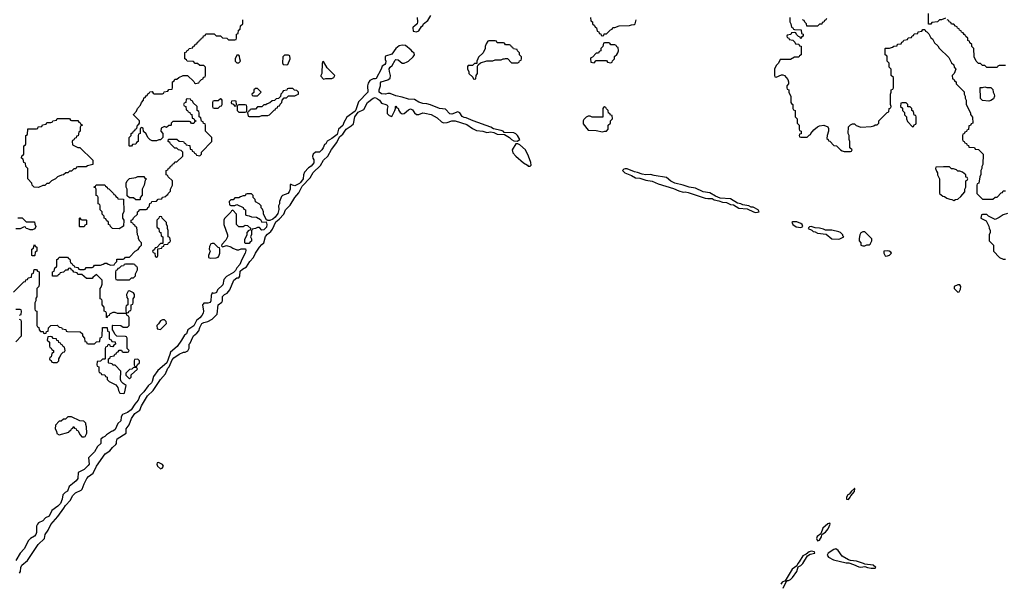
# Model space of a CAD drawing. Header units: inches. Extents: x 2701323 to 2964515, y 494916 to 722124.
# Tile 597 of 656: x 2885307 to 2894840, y 689037 to 694490. Entities that reach past the tile are written whole.
import ezdxf

# ---------------------------------------------------------------- set-up
doc = ezdxf.new("R2010")
doc.units = ezdxf.units.IN
doc.header["$MEASUREMENT"] = 0
for name, color, linetype in [('C8688', 7, 'Continuous'), ('C8689', 7, 'Continuous'), ('C8698', 7, 'Continuous'), ('C8699', 7, 'Continuous')]:
    doc.layers.add(name, color=color, linetype=linetype)

msp = doc.modelspace()

# ---------------------------------------------------------------- linework, layer by layer
at = {"layer": 'C8688', "color": 2, "elevation": 2}
for points in [[(2885817.3, 690000), (2885785.4, 689974.6), (2885770.7, 689929.3), (2885746, 689914), (2885726, 689894), (2885718.8, 689850), (2885701, 689810), (2885677.1, 689782.9), (2885619.1, 689740.9), (2885592.3, 689687.7), (2885558, 689670), (2885530, 689642), (2885490, 689622), (2885478, 689610), (2885471.2, 689588.9), (2885470.5, 689530), (2885464, 689510), (2885450, 689493.2), (2885410.4, 689469.6), (2885390.7, 689450), (2885350.4, 689369.7), (2885310.5, 689329.5), (2885270, 689259)], [(2885305.1, 689134.9), (2885314, 689150), (2885319.6, 689190), (2885328.3, 689211.7), (2885383.3, 689256.7), (2885486.7, 689413.3), (2885546, 689470), (2885552.7, 689510), (2885582.7, 689550), (2885610, 689606), (2885677.2, 689682.8), (2885735.9, 689764.1), (2885749.4, 689790.6), (2885798.4, 689841.6), (2885818, 689882), (2885847.5, 689912.5), (2885901.6, 689938.4), (2885911.4, 689948.5), (2885930, 689998), (2885931, 690000)]]:
    msp.add_lwpolyline(points, dxfattribs=at)
at = {"layer": 'C8689', "color": 2, "elevation": 2}
for points in [[(2885247.3, 691852.7), (2885347.3, 691952.7), (2885362, 691958), (2885367.3, 691972.7), (2885382, 691978), (2885390, 691994), (2885422, 691998), (2885426, 692030), (2885442, 692038), (2885447.3, 692072.7), (2885470, 692074), (2885478, 692058), (2885494, 692050), (2885494, 691930), (2885491.6, 691908.4), (2885474, 691890), (2885472, 691810), (2885463.6, 691796.4), (2885462, 691770), (2885454, 691750), (2885454, 691690), (2885458, 691678), (2885474, 691670), (2885474, 691530), (2885478, 691518), (2885492.7, 691512.7), (2885494, 691490), (2885510, 691474), (2885532.7, 691472.7), (2885538, 691458), (2885550, 691454), (2885562, 691458), (2885567.3, 691472.7), (2885582, 691478), (2885586, 691510), (2885607.3, 691532.7), (2885670, 691534), (2885690, 691514), (2885712.7, 691512.7), (2885718, 691498), (2885752.7, 691492.7), (2885758, 691478), (2885770, 691474), (2885891.6, 691471.6), (2885914, 691450), (2885914, 691430), (2885934, 691410), (2885938, 691378), (2885952.7, 691372.7), (2885958, 691358), (2885970, 691354), (2886030, 691354), (2886050, 691374), (2886082, 691378), (2886087.3, 691412.7), (2886102, 691418), (2886106, 691430), (2886107.3, 691512.7), (2886152.7, 691512.7), (2886158, 691478), (2886174, 691470), (2886174, 691410), (2886178, 691398), (2886192.7, 691392.7), (2886198, 691378), (2886232.7, 691372.7), (2886234, 691350), (2886218, 691342), (2886210, 691326), (2886187.3, 691327.3), (2886182, 691342), (2886170, 691346), (2886158, 691342), (2886152.7, 691327.3), (2886138, 691322), (2886134, 691310), (2886134, 691210), (2886130, 691206), (2886110, 691206), (2886090, 691186), (2886058, 691182), (2886054, 691150), (2886058, 691138), (2886074, 691130), (2886074, 691090), (2886078, 691078), (2886092.7, 691072.7), (2886098, 691058), (2886132.7, 691052.7), (2886138, 691038), (2886152.7, 691032.7), (2886154, 691010), (2886174, 690990), (2886238, 690958), (2886258, 690930), (2886263.6, 690903.6), (2886278, 690878), (2886310, 690874), (2886322, 690878), (2886338, 690950), (2886309.1, 690969.1), (2886288.7, 690990), (2886282, 691010), (2886286, 691090), (2886230, 691146), (2886210, 691146), (2886202, 691162), (2886170, 691166), (2886166, 691170), (2886166, 691210), (2886182, 691218), (2886187.3, 691232.7), (2886222, 691238), (2886227.3, 691252.7), (2886242, 691258), (2886247.3, 691272.7), (2886262, 691278), (2886270, 691294), (2886292.7, 691292.7), (2886298, 691278), (2886310, 691274), (2886350, 691274), (2886362, 691278), (2886366, 691290), (2886346, 691310), (2886346, 691410), (2886342, 691422), (2886330, 691426), (2886247.3, 691427.3), (2886227.3, 691447.3), (2886216.4, 691476.4), (2886206, 691490), (2886206, 691530), (2886210, 691534), (2886287.3, 691532.7), (2886310, 691514), (2886350, 691514), (2886366, 691530), (2886366, 691610), (2886362, 691622), (2886347.3, 691627.3), (2886342, 691642), (2886330, 691646), (2886252.7, 691647.3), (2886230, 691658), (2886210, 691658), (2886178, 691642), (2886172.7, 691627.3), (2886158, 691622), (2886152.7, 691607.3), (2886147.3, 691607.3), (2886146, 691650), (2886142, 691662), (2886126, 691670), (2886126, 691710), (2886106, 691730), (2886106, 691770), (2886102, 691782), (2886086, 691790), (2886086, 691890), (2886096.4, 691903.6), (2886106, 691930), (2886106, 691970), (2886050, 692026), (2886032.7, 692007.3), (2886018, 692002), (2886010, 691986), (2885952.7, 691987.3), (2885910, 692026), (2885870, 692026), (2885862, 692042), (2885830, 692046), (2885822, 692062), (2885807.3, 692067.3), (2885802, 692082), (2885790, 692086), (2885778, 692082), (2885770, 692066), (2885750, 692066), (2885731.6, 692048.4), (2885698, 692042), (2885692.7, 692027.3), (2885678, 692022), (2885671.6, 692008.4), (2885626, 692010), (2885626, 692050), (2885642, 692058), (2885646, 692090), (2885662, 692098), (2885666, 692110), (2885666, 692170), (2885682, 692178), (2885690, 692194), (2885770, 692194), (2885778, 692178), (2885792.7, 692172.7), (2885798, 692138), (2885812.7, 692132.7), (2885818, 692118), (2885832.7, 692112.7), (2885838, 692098), (2885870, 692094), (2885878, 692078), (2885890, 692074), (2885930, 692074), (2885942, 692078), (2885950, 692094), (2886010, 692094), (2886022, 692098), (2886030, 692114), (2886090, 692114), (2886116.4, 692123.6), (2886130, 692134), (2886150, 692134), (2886163.6, 692123.6), (2886190, 692114), (2886222, 692118), (2886227.3, 692132.7), (2886246, 692150), (2886247.3, 692172.7), (2886310, 692174), (2886322, 692178), (2886330, 692194), (2886370, 692194), (2886426, 692250), (2886454.6, 692265.4), (2886470, 692294), (2886486, 692310), (2886486, 692330), (2886470, 692346), (2886458, 692370), (2886458, 692390), (2886448, 692410), (2886442, 692482), (2886427.3, 692487.3), (2886422, 692502), (2886407.3, 692507.3), (2886402, 692522), (2886387.3, 692527.3), (2886386, 692550), (2886402, 692558), (2886407.3, 692572.7), (2886446, 692610), (2886447.3, 692632.7), (2886462, 692638), (2886467.3, 692652.7), (2886530, 692654), (2886542, 692658), (2886547.3, 692672.7), (2886562, 692678), (2886567.3, 692712.7), (2886582, 692718), (2886587.3, 692732.7), (2886630, 692734), (2886647.3, 692752.7), (2886682, 692758), (2886690, 692774), (2886722, 692778), (2886726, 692790), (2886742, 692798), (2886746, 692810), (2886766, 692830), (2886766, 692850), (2886786, 692890), (2886786, 692930), (2886746, 692970), (2886742, 692982), (2886726, 692990), (2886726, 693030), (2886742, 693038), (2886747.3, 693052.7), (2886762, 693058), (2886767.3, 693072.7), (2886782, 693078), (2886787.3, 693092.7), (2886802, 693098), (2886810, 693114), (2886830, 693114), (2886886, 693170), (2886886, 693210), (2886870, 693226), (2886846, 693230), (2886827.3, 693247.3), (2886810, 693248), (2886766, 693290), (2886762, 693302), (2886746, 693310), (2886747.3, 693332.7), (2886830, 693334), (2886850, 693314), (2886892.7, 693312.7), (2886898, 693298), (2886912.7, 693292.7), (2886918, 693278), (2886952.7, 693272.7), (2886958, 693238), (2886972.7, 693232.7), (2886978, 693218), (2886992.7, 693212.7), (2886998, 693198), (2887012.7, 693192.7), (2887018, 693178), (2887050, 693174), (2887066, 693190), (2887066, 693210), (2887166, 693310), (2887166, 693350), (2887106, 693410), (2887106, 693470), (2887102, 693482), (2887087.3, 693487.3), (2887082, 693502), (2887067.3, 693507.3), (2887062, 693542), (2887046, 693550), (2887046, 693590), (2887042, 693602), (2887026, 693610), (2887026, 693650), (2886987.3, 693687.3), (2886982, 693702), (2886967.3, 693707.3), (2886962, 693722), (2886930, 693726), (2886918, 693722), (2886914, 693690), (2886898, 693682), (2886894, 693670), (2886898, 693658), (2886914, 693650), (2886918, 693618), (2886932.7, 693612.7), (2886938, 693598), (2886952.7, 693592.7), (2886958, 693578), (2886972.7, 693572.7), (2886978, 693538), (2886992.7, 693532.7), (2886998, 693518), (2887012.7, 693512.7), (2887012.7, 693507.3), (2886998, 693502), (2886992.7, 693487.3), (2886970, 693486), (2886962, 693502), (2886950, 693506), (2886790, 693506), (2886774, 693490), (2886774, 693470), (2886770, 693466), (2886750, 693466), (2886730, 693446), (2886710, 693458), (2886678, 693442), (2886674, 693410), (2886694, 693390), (2886694, 693350), (2886671.6, 693328.4), (2886652.7, 693327.3), (2886630, 693318), (2886590, 693318), (2886568.8, 693328.9), (2886548.7, 693348.7), (2886530, 693386), (2886507.3, 693407.3), (2886502, 693442), (2886490, 693446), (2886478, 693442), (2886474, 693430), (2886474, 693390), (2886458, 693382), (2886454, 693370), (2886454, 693310), (2886438, 693302), (2886430, 693286), (2886398, 693282), (2886390, 693266), (2886370, 693266), (2886366, 693270), (2886366, 693350), (2886386, 693370), (2886386, 693390), (2886402, 693398), (2886407.3, 693412.7), (2886422, 693418), (2886427.3, 693432.7), (2886442, 693438), (2886446, 693470), (2886462, 693478), (2886466, 693490), (2886466, 693510), (2886408.4, 693568.4), (2886408.4, 693571.6), (2886436.4, 693603.6), (2886446, 693630), (2886476.4, 693663.6), (2886486, 693690), (2886506, 693710), (2886510, 693734), (2886522, 693738), (2886530, 693754), (2886542, 693758), (2886547.3, 693772.7), (2886562, 693778), (2886567.3, 693792.7), (2886590, 693794), (2886598, 693778), (2886610, 693774), (2886690, 693774), (2886702, 693778), (2886707.3, 693792.7), (2886742, 693798), (2886750, 693814), (2886782, 693818), (2886786, 693830), (2886786, 693890), (2886802, 693898), (2886810, 693914), (2886830, 693914), (2886848.4, 693931.6), (2886888.4, 693951.6), (2886931.6, 693951.6), (2886992.7, 693892.7), (2886998, 693878), (2887010, 693874), (2887042, 693878), (2887047.3, 693892.7), (2887067.3, 693912.7), (2887082, 693918), (2887087.3, 693932.7), (2887102, 693938), (2887106, 693950), (2887106, 694030), (2887090, 694046), (2887050, 694046), (2887030, 694066), (2887007.3, 694067.3), (2886990, 694086), (2886927.3, 694087.3), (2886922, 694102), (2886906, 694110), (2886907.3, 694172.7), (2886922, 694178), (2886927.3, 694192.7), (2886942, 694198), (2886947.3, 694212.7), (2886982, 694218), (2886987.3, 694232.7), (2887002, 694238), (2887007.3, 694252.7), (2887022, 694258), (2887027.3, 694272.7), (2887042, 694278), (2887047.3, 694292.7), (2887062, 694298), (2887067.3, 694312.7), (2887082, 694318), (2887087.3, 694332.7), (2887102, 694338), (2887110, 694354), (2887190, 694354), (2887210, 694334), (2887250, 694334), (2887270, 694314), (2887311.6, 694311.6), (2887330, 694294), (2887390, 694294), (2887402, 694298), (2887406, 694310), (2887406, 694350), (2887422, 694358), (2887426, 694390), (2887442, 694398), (2887446, 694430), (2887466, 694450), (2887466, 694490)], [(2889154, 694510), (2889158, 694470), (2889154, 694450), (2889130, 694426), (2889118, 694422), (2889114, 694410), (2889118, 694378), (2889150, 694372), (2889170, 694382), (2889196.4, 694423.6), (2889210, 694434), (2889218, 694450), (2889257, 694483), (2889289.2, 694530.8)], [(2890000, 693398), (2889998, 693398), (2889988, 693410), (2889970, 693417.2), (2889895.1, 693435.1), (2889868, 693450), (2889698, 693510), (2889630, 693541.2), (2889610, 693542.7), (2889590, 693554), (2889569.4, 693589.4), (2889550, 693599.3), (2889490, 693575.1), (2889470, 693580.7), (2889430, 693623.7), (2889370, 693632.3), (2889285.4, 693665.4), (2889250, 693675.1), (2889210, 693679.3), (2889170, 693692.7), (2889130, 693719), (2889070, 693720.9), (2889010, 693741.2), (2888950, 693753.2), (2888894.6, 693774.6), (2888870, 693775.3), (2888849.3, 693769.3), (2888810, 693774), (2888788, 693790), (2888788, 693810), (2888801.2, 693850), (2888800.2, 693879.8), (2888806, 693890), (2888872.9, 693907.1), (2888895.1, 693924.9), (2888898, 693950), (2888887, 693990), (2888885.6, 694014.4), (2888894, 694030), (2888913.3, 694046.7), (2888942.7, 694097.3), (2888950, 694104.7), (2888970, 694102.8), (2889010, 694071), (2889030, 694071), (2889058.6, 694081.4), (2889072.7, 694087.3), (2889118, 694130), (2889128, 694150), (2889127.3, 694167.3), (2889110, 694178), (2889096, 694196), (2889041.2, 694241.2), (2889010, 694245.2), (2888982, 694238), (2888947.9, 694212.1), (2888910, 694155.3), (2888850, 694138), (2888844.7, 694130), (2888845.4, 694105.4), (2888852, 694090), (2888850, 694066), (2888843.6, 694056.4), (2888818, 694042), (2888806, 694010), (2888758.5, 693921.5), (2888750, 693917.2), (2888730, 693918), (2888710, 693909.5), (2888698.4, 693901.6), (2888682.4, 693877.6), (2888674, 693850), (2888678, 693790), (2888586, 693694), (2888562.5, 693617.5), (2888553.7, 693606.3), (2888474.4, 693545.6), (2888444.7, 693495.3), (2888434.2, 693465.8), (2888394, 693430), (2888379.3, 693380.7), (2888330, 693341.2), (2888284.7, 693315.3), (2888270, 693288.7), (2888258, 693282), (2888244.7, 693250), (2888230.8, 693230), (2888210, 693209), (2888170, 693208), (2888150, 693188), (2888141, 693170), (2888146, 693150), (2888155.5, 693135.5), (2888153.5, 693106.5), (2888130, 693072.7), (2888104, 693056), (2888064.5, 693015.5), (2888054, 692990), (2888050.6, 692949.4), (2888025.2, 692914.8), (2888015.9, 692904.1), (2887970, 692884), (2887948, 692888), (2887936.4, 692896.4), (2887924.7, 692895.3), (2887924.7, 692850), (2887916.8, 692823.2), (2887902, 692810), (2887851, 692789), (2887842, 692778), (2887822, 692730), (2887822, 692710), (2887812, 692690), (2887815.3, 692655.3), (2887806.2, 692613.8), (2887781.6, 692578.4), (2887759.3, 692560.7), (2887728.4, 692548.4), (2887706, 692546), (2887706, 692550), (2887695.3, 692555.3), (2887666, 692610), (2887666, 692630), (2887656.4, 692656.4), (2887646, 692670), (2887646, 692690), (2887626, 692710), (2887588.8, 692728.9), (2887586, 692750), (2887566, 692770), (2887566, 692790), (2887550, 692806), (2887510, 692806), (2887498, 692802), (2887490, 692786), (2887470, 692786), (2887443.6, 692776.4), (2887430, 692766), (2887390, 692766), (2887372.7, 692747.3), (2887350, 692746), (2887334, 692730), (2887338, 692698), (2887350, 692694), (2887390, 692694), (2887410, 692702), (2887470, 692674), (2887478, 692658), (2887494, 692650), (2887494, 692610), (2887498, 692598), (2887530, 692594), (2887550, 692582), (2887599.6, 692579.6), (2887636.9, 692556.9), (2887652.7, 692532.7), (2887694, 692534), (2887701, 692510), (2887695.9, 692484.1), (2887670, 692457.2), (2887650, 692455.3), (2887630, 692478), (2887610, 692478), (2887591.6, 692468.4), (2887558, 692462), (2887552.7, 692447.3), (2887551.3, 692411.3), (2887542, 692390), (2887551, 692370), (2887550, 692346), (2887538, 692342), (2887530, 692326), (2887490, 692326), (2887486, 692330), (2887487.3, 692367.3), (2887508, 692410), (2887508.4, 692431.6), (2887527.3, 692452.7), (2887542, 692458), (2887546, 692470), (2887516.4, 692496.4), (2887490, 692498), (2887470, 692486), (2887430, 692486), (2887407.3, 692507.3), (2887406, 692610), (2887370, 692646), (2887358, 692642), (2887352.7, 692627.3), (2887290, 692566), (2887282, 692550), (2887282, 692510), (2887318, 692410), (2887318, 692390), (2887303.6, 692356.4), (2887263.6, 692316.4), (2887262, 692302), (2887270, 692294), (2887310, 692304.7), (2887350, 692291.3), (2887370, 692278), (2887410, 692262), (2887430, 692262), (2887450, 692274), (2887492.7, 692272.7), (2887496.9, 692256.9), (2887490.9, 692230.9), (2887456.3, 692170), (2887437.1, 692122.9), (2887410, 692088.7), (2887397.1, 692062.9), (2887375.5, 692044.5), (2887310, 692004), (2887282.5, 691977.5), (2887274.6, 691925.4), (2887223.5, 691876.5), (2887211.3, 691850), (2887190, 691842), (2887170, 691846), (2887159.6, 691820.4), (2887157.3, 691770), (2887150, 691755.3), (2887130, 691746), (2887091.3, 691748.7), (2887082, 691738), (2887078, 691730), (2887086.8, 691670), (2887082.8, 691650), (2887070.5, 691629.5), (2887050, 691604), (2887019.1, 691580.9), (2886992.2, 691527.8), (2886936, 691490), (2886922, 691450), (2886902.8, 691437.2), (2886874.8, 691390), (2886830.4, 691329.6), (2886766, 691274), (2886762, 691250), (2886730.8, 691169.2), (2886645.5, 691094.5), (2886603.5, 691036.5), (2886590.5, 690989.5), (2886582.5, 690977.5), (2886550, 690949), (2886510.4, 690889.6), (2886470.8, 690850), (2886452.5, 690807.5), (2886420.7, 690770), (2886385.2, 690714.8), (2886350.5, 690689.5), (2886302, 690670), (2886291, 690649), (2886284.7, 690610), (2886256.8, 690583.2), (2886230, 690526), (2886210, 690509.3), (2886194.4, 690505.6), (2886146.4, 690473.6), (2886130, 690458), (2886111.3, 690448.7), (2886094, 690430), (2886092, 690390), (2886060.7, 690359.3), (2886030, 690308), (2885974, 690250), (2885978.8, 690190), (2885970, 690175.3), (2885930, 690138), (2885874, 690110), (2885871, 690050), (2885854.8, 690030), (2885817.3, 690000)], [(2890000, 694262.7), (2889990, 694266), (2889930, 694266), (2889922, 694282), (2889910, 694286), (2889850, 694286), (2889838, 694282), (2889823.6, 694256.4), (2889814, 694230), (2889814, 694210), (2889794, 694170), (2889750, 694126), (2889742, 694110), (2889734, 694090), (2889734, 694066), (2889710, 694066), (2889690, 694046), (2889650, 694046), (2889643.6, 694036.4), (2889642, 694010), (2889654, 693990), (2889654, 693970), (2889692.7, 693932.7), (2889698, 693918), (2889710, 693914), (2889722, 693918), (2889726, 693950), (2889738, 693970), (2889740.4, 694039.6), (2889746, 694054), (2889767.3, 694072.7), (2889830, 694092), (2889887.3, 694092.7), (2889910, 694102), (2889970, 694102), (2889988.4, 694111.6), (2890000, 694112.9)], [(2885931, 690000), (2885957.2, 690050), (2885974, 690070), (2886018.3, 690101.7), (2886049.6, 690170.4), (2886134, 690290), (2886180.9, 690319.1), (2886204, 690350), (2886238.6, 690381.4), (2886244, 690390), (2886242.7, 690410), (2886250, 690434.8), (2886338, 690490), (2886339, 690530), (2886366, 690570), (2886389.6, 690630.4), (2886421.2, 690678.8), (2886469.3, 690710.7), (2886486.8, 690753.2), (2886546, 690850), (2886598.9, 690901.1), (2886669.6, 691010.4), (2886717.5, 691062.5), (2886742.9, 691117.1), (2886753.2, 691130), (2886782, 691198), (2886800.9, 691219.1), (2886850, 691254.8), (2886892, 691272), (2886908, 691272), (2886934.6, 691285.4), (2886947.3, 691312.7), (2886948, 691350), (2886959, 691361), (2886982, 691418), (2886988.7, 691430), (2887023.2, 691456.8), (2887041.2, 691478.8), (2887050, 691512), (2887069.4, 691550.6), (2887090, 691561), (2887128.8, 691571.1), (2887170, 691592), (2887218, 691642), (2887229, 691730), (2887264, 691756), (2887269.1, 691770.9), (2887269.3, 691810.7), (2887288.7, 691830), (2887316.5, 691843.5), (2887343.1, 691876.9), (2887379, 691970), (2887410, 691991.3), (2887430, 691994), (2887438, 692010), (2887442.7, 692057.3), (2887463.2, 692076.8), (2887502, 692098), (2887534, 692150), (2887569.4, 692190), (2887589.7, 692230.3), (2887629.6, 692290.4), (2887650, 692316), (2887669.3, 692330.7), (2887687, 692393), (2887705.1, 692414.9), (2887738.4, 692441.6), (2887755.5, 692464.5), (2887786.3, 692533.7), (2887820.2, 692559.8), (2887864, 692610), (2887879, 692650), (2887925.4, 692694.6), (2887969.6, 692770.4), (2888010, 692816), (2888041.2, 692878.8), (2888118.9, 692961.1), (2888149.6, 693010.4), (2888219.7, 693080.3), (2888249.7, 693130.3), (2888289.3, 693170), (2888326.2, 693233.8), (2888378.4, 693301.6), (2888403.2, 693356.8), (2888436.2, 693383.8), (2888469.5, 693430.5), (2888517, 693463), (2888537.5, 693482.5), (2888553.2, 693550), (2888584.1, 693595.9), (2888639.1, 693620.9), (2888673.2, 693690), (2888730, 693731.3), (2888750, 693736), (2888770, 693726), (2888791.3, 693710), (2888810, 693682), (2888851.2, 693671.1), (2888863.6, 693663.6), (2888872, 693650), (2888863.6, 693623.6), (2888863.6, 693583.6), (2888883.6, 693563.6), (2888910, 693554), (2888938, 693610), (2888946, 693630), (2888946, 693650), (2888950, 693652), (2888958, 693638), (2888970, 693634), (2888978, 693610), (2888990.9, 693590.9), (2889010, 693578), (2889030, 693581), (2889070, 693618.8), (2889090, 693626.8), (2889110, 693617.3), (2889130.4, 693590.4), (2889150, 693574), (2889170, 693573.4), (2889210, 693587.7), (2889230, 693587.3), (2889290, 693574), (2889350, 693539.1), (2889390, 693501), (2889410, 693491), (2889445.6, 693494.4), (2889490, 693513), (2889522, 693510), (2889635.5, 693475.5), (2889690, 693437.3), (2889730, 693417.3), (2889790, 693410.6), (2889830, 693399.1), (2889870, 693404), (2889898.5, 693398.5), (2889930, 693384), (2889999.6, 693379.6), (2890000, 693379.4)], [(2885290, 692574), (2885331.6, 692571.6), (2885370, 692534), (2885450, 692534), (2885452.7, 692512.7), (2885462, 692490), (2885452.7, 692467.3), (2885430, 692458), (2885410, 692458), (2885387.3, 692467.3), (2885368.4, 692468.4), (2885362, 692482), (2885350, 692486), (2885310, 692468), (2885270, 692466)], [(2885306, 691630), (2885322, 691638), (2885326, 691670), (2885322, 691682), (2885310, 691686), (2885270, 691686)], [(2885270, 691374), (2885326, 691430), (2885326, 691570), (2885322, 691582), (2885306, 691590)]]:
    msp.add_lwpolyline(points, dxfattribs=at)
for points in [[(2887430, 694146), (2887410, 694146), (2887394, 694110), (2887394, 694090), (2887410, 694074), (2887430, 694074), (2887446, 694090), (2887438, 694110), (2887436.4, 694136.4)], [(2887910, 694146), (2887870, 694146), (2887854, 694130), (2887852.7, 694072.7), (2887858, 694058), (2887890, 694054), (2887902, 694058), (2887926, 694110), (2887922, 694142)], [(2888250, 694086), (2888238, 694082), (2888234, 694070), (2888232, 693970), (2888222, 693950), (2888223.6, 693943.6), (2888250, 693914), (2888270, 693922), (2888330, 693922), (2888348, 693932), (2888358, 693950), (2888283.1, 694023.1)], [(2887950, 693826), (2887910, 693826), (2887898, 693822), (2887892.7, 693807.3), (2887858, 693802), (2887852.7, 693787.3), (2887834, 693770), (2887832.7, 693747.3), (2887812.7, 693727.3), (2887790, 693726), (2887772.7, 693707.3), (2887750, 693706), (2887730, 693686), (2887703.6, 693676.4), (2887690, 693666), (2887670, 693666), (2887651.6, 693648.4), (2887610, 693646), (2887590, 693626), (2887550, 693626), (2887538, 693622), (2887532.7, 693607.3), (2887518, 693602), (2887514, 693590), (2887518, 693558), (2887530, 693554), (2887630, 693554), (2887650, 693562), (2887710, 693562), (2887726, 693570), (2887770, 693614), (2887782, 693618), (2887787.3, 693632.7), (2887802, 693638), (2887807.3, 693652.7), (2887822, 693658), (2887827.3, 693672.7), (2887846, 693690), (2887847.3, 693712.7), (2887867.3, 693732.7), (2887890, 693734), (2887910, 693754), (2887970, 693754), (2887990, 693762), (2888006, 693770), (2888006, 693790), (2887990, 693806), (2887967.3, 693807.3)], [(2887610, 693826), (2887590, 693826), (2887574, 693810), (2887572.7, 693787.3), (2887554, 693770), (2887558, 693758), (2887570, 693754), (2887610, 693754), (2887646, 693790)], [(2887250, 693726), (2887230, 693706), (2887190, 693706), (2887178, 693702), (2887174, 693690), (2887174, 693650), (2887178, 693638), (2887190, 693634), (2887230, 693634), (2887247.3, 693652.7), (2887262, 693658), (2887266, 693670), (2887266, 693710), (2887262, 693722)], [(2887390, 693706), (2887358, 693702), (2887354, 693690), (2887358, 693678), (2887372.7, 693672.7), (2887390, 693654), (2887402, 693658), (2887406, 693670), (2887402, 693702)], [(2887490, 693666), (2887430, 693666), (2887418, 693662), (2887414, 693650), (2887414, 693610), (2887430, 693594), (2887490, 693594), (2887502, 693598), (2887506, 693610), (2887506, 693650), (2887502, 693662)], [(2885810, 693514), (2885870, 693514), (2885878, 693498), (2885892.7, 693492.7), (2885898, 693478), (2885914, 693470), (2885898, 693462), (2885894, 693450), (2885894, 693410), (2885878, 693402), (2885872.7, 693367.3), (2885858, 693362), (2885852.7, 693347.3), (2885838, 693342), (2885832.7, 693327.3), (2885818, 693322), (2885814, 693310), (2885818, 693278), (2885870, 693254), (2885890, 693254), (2886014, 693130), (2886014, 693090), (2885963.6, 693076.4), (2885950, 693066), (2885870, 693066), (2885858, 693062), (2885850, 693046), (2885830, 693046), (2885810, 693026), (2885790, 693026), (2885771.6, 693008.4), (2885752.7, 693007.3), (2885730, 692988), (2885712.7, 692987.3), (2885674, 692970), (2885654, 692950), (2885614, 692930), (2885590, 692906), (2885570, 692906), (2885550, 692886), (2885530, 692886), (2885490, 692868), (2885446, 692870), (2885428.4, 692888.4), (2885426, 692910), (2885386, 692950), (2885386, 693050), (2885366, 693070), (2885362, 693102), (2885346, 693110), (2885342, 693142), (2885326, 693150), (2885327.3, 693172.7), (2885342, 693178), (2885346, 693190), (2885346, 693270), (2885362, 693278), (2885366, 693290), (2885366, 693370), (2885382, 693378), (2885387.3, 693432.7), (2885470, 693434), (2885482, 693438), (2885487.3, 693452.7), (2885522, 693458), (2885527.3, 693472.7), (2885562, 693478), (2885570, 693494), (2885610, 693494), (2885622, 693498), (2885627.3, 693512.7), (2885662, 693518), (2885670, 693534), (2885790, 693534), (2885798, 693518)], [(2886430, 692746), (2886410, 692766), (2886370, 692766), (2886347.3, 692787.3), (2886346, 692850), (2886338, 692870), (2886338, 692910), (2886346, 692930), (2886370, 692954), (2886430, 692962), (2886450, 692972), (2886510, 692974), (2886518, 692958), (2886534, 692950), (2886522, 692938), (2886511.6, 692888.4), (2886494, 692850), (2886492.7, 692792.7), (2886474, 692770), (2886474, 692750), (2886470, 692746)], [(2886270, 692468), (2886206, 692470), (2886186, 692490), (2886182, 692502), (2886166, 692510), (2886166, 692530), (2886147.3, 692547.3), (2886142, 692562), (2886126, 692570), (2886126, 692590), (2886106, 692610), (2886106, 692630), (2886086, 692650), (2886086, 692690), (2886082, 692702), (2886066, 692710), (2886066, 692770), (2886062, 692782), (2886046, 692790), (2886046, 692850), (2886042, 692862), (2886026, 692870), (2886042, 692878), (2886047.3, 692892.7), (2886132.7, 692892.7), (2886138, 692878), (2886154, 692870), (2886158, 692858), (2886170, 692854), (2886214, 692810), (2886218, 692798), (2886230, 692794), (2886238, 692778), (2886254, 692770), (2886258, 692758), (2886312.7, 692752.7), (2886314, 692630), (2886302, 692610), (2886302, 692570), (2886314, 692550), (2886312.7, 692492.7)], [(2885910, 692554), (2885950, 692554), (2885954, 692550), (2885954, 692510), (2885938, 692502), (2885930, 692486), (2885890, 692486), (2885886, 692490), (2885886, 692570), (2885890, 692574), (2885898, 692558)], [(2886670, 692586), (2886658, 692582), (2886654, 692570), (2886634, 692550), (2886634, 692490), (2886638, 692478), (2886654, 692470), (2886658, 692438), (2886674, 692430), (2886678, 692398), (2886694, 692390), (2886694, 692326), (2886670, 692326), (2886634, 692286), (2886618, 692282), (2886612.7, 692267.3), (2886594, 692250), (2886598, 692238), (2886614, 692230), (2886618, 692198), (2886630, 692194), (2886642, 692198), (2886646, 692210), (2886646, 692274), (2886682, 692278), (2886687.3, 692292.7), (2886702, 692298), (2886706, 692314), (2886742, 692318), (2886747.3, 692332.7), (2886762, 692338), (2886766, 692350), (2886762, 692382), (2886746, 692390), (2886746, 692450), (2886738, 692470), (2886738, 692490), (2886727.3, 692512.7), (2886727.3, 692527.3), (2886686, 692570), (2886682, 692582)], [(2885430, 692206), (2885426, 692210), (2885426, 692270), (2885442, 692278), (2885446, 692310), (2885450, 692314), (2885458, 692298), (2885474, 692290), (2885474, 692250), (2885458, 692242), (2885454, 692210), (2885450, 692206)], [(2887190, 692326), (2887170, 692326), (2887158, 692322), (2887143.6, 692296.4), (2887142, 692270), (2887152, 692250), (2887134, 692210), (2887134, 692190), (2887150, 692182), (2887210, 692184.7), (2887228.4, 692191.6), (2887236.4, 692203.6), (2887246, 692230), (2887246, 692270), (2887242, 692282), (2887230, 692286)], [(2886410, 692126), (2886330, 692126), (2886318, 692122), (2886311.6, 692108.4), (2886290, 692106), (2886270, 692086), (2886258, 692082), (2886250, 692066), (2886238, 692062), (2886234, 692050), (2886234, 691990), (2886238, 691978), (2886250, 691974), (2886370, 691974), (2886388.4, 691991.6), (2886410, 691994), (2886427.3, 692012.7), (2886428.4, 692031.6), (2886446, 692070), (2886446, 692090), (2886442, 692102), (2886427.3, 692107.3), (2886422, 692122)], [(2886370, 691866), (2886358, 691862), (2886342, 691830), (2886343.6, 691803.6), (2886354, 691790), (2886354, 691730), (2886338, 691722), (2886334, 691710), (2886334, 691670), (2886338, 691658), (2886350, 691654), (2886362, 691658), (2886367.3, 691672.7), (2886382, 691678), (2886386, 691690), (2886386, 691730), (2886402, 691738), (2886406, 691750), (2886406, 691790), (2886418, 691810), (2886418, 691830), (2886410, 691846)], [(2886710, 691586), (2886690, 691586), (2886670, 691578), (2886650, 691546), (2886634, 691530), (2886638, 691498), (2886670, 691494), (2886728, 691550), (2886726, 691570)], [(2885610, 691426), (2885578, 691422), (2885574, 691390), (2885594, 691370), (2885594, 691330), (2885598, 691318), (2885612.7, 691312.7), (2885618, 691298), (2885634, 691290), (2885634, 691270), (2885618, 691262), (2885612.7, 691227.3), (2885598, 691222), (2885594, 691210), (2885598, 691198), (2885612.7, 691192.7), (2885618, 691178), (2885630, 691174), (2885670, 691174), (2885686, 691190), (2885686, 691210), (2885696.4, 691223.6), (2885707.3, 691252.7), (2885727.3, 691272.7), (2885742, 691278), (2885746, 691290), (2885742, 691322), (2885727.3, 691327.3), (2885722, 691342), (2885707.3, 691347.3), (2885702, 691362), (2885687.3, 691367.3), (2885682, 691382), (2885667.3, 691387.3), (2885662, 691402), (2885630, 691406), (2885622, 691422)], [(2886450, 691206), (2886418, 691202), (2886414, 691190), (2886414, 691150), (2886418, 691138), (2886430, 691134), (2886442, 691138), (2886447.3, 691152.7), (2886466, 691170), (2886466, 691190)], [(2886410, 691126), (2886392.7, 691107.3), (2886370, 691106), (2886334, 691070), (2886334, 691050), (2886370, 691014), (2886386, 691030), (2886387.3, 691052.7), (2886446, 691110), (2886442, 691122)], [(2885807.3, 690647.3), (2885772.7, 690647.3), (2885750, 690626), (2885730, 690626), (2885710, 690606), (2885690, 690606), (2885652.7, 690567.3), (2885652, 690530), (2885662, 690510), (2885666, 690486), (2885690, 690472), (2885782, 690498), (2885786, 690510), (2885802, 690518), (2885807.3, 690532.7), (2885822, 690538), (2885830, 690554), (2885838, 690538), (2885852.7, 690532.7), (2885858, 690518), (2885870, 690514), (2885892, 690472), (2885910, 690454), (2885930, 690454), (2885942, 690458), (2885958, 690490), (2885955.3, 690550), (2885947.3, 690572.7), (2885947.3, 690587.3), (2885927.3, 690607.3), (2885888, 690608)], [(2886650, 690206), (2886638, 690202), (2886634, 690190), (2886642, 690170), (2886670, 690144.7), (2886686, 690150), (2886696.4, 690163.6), (2886698, 690170), (2886690, 690186)]]:
    msp.add_lwpolyline(points, close=True, dxfattribs=at)
at = {"layer": 'C8698', "color": 2, "elevation": 2}
for points in [[(2893390, 689954), (2893361, 689930), (2893339.1, 689900.9), (2893326.4, 689893.6), (2893311, 689870), (2893311.6, 689851.6), (2893330, 689847.3), (2893349, 689870), (2893355.1, 689884.9), (2893390, 689924.7), (2893393.2, 689953.2)], [(2893150, 689618), (2893130, 689613.2), (2893083, 689570), (2893062.8, 689517.2), (2893028, 689490), (2893022, 689470), (2893030, 689447.7), (2893050, 689454), (2893070, 689486), (2893074.8, 689505.2), (2893083.7, 689516.3), (2893110, 689533.4), (2893134.6, 689565.4), (2893153.2, 689610)], [(2893210, 689369.4), (2893190, 689364.5), (2893134.8, 689330), (2893124.7, 689310), (2893137.3, 689290), (2893185.3, 689265.2), (2893310, 689234.8), (2893336, 689236), (2893380.5, 689220.5), (2893430, 689195.5), (2893450, 689193.4), (2893490, 689201), (2893514, 689190), (2893550, 689182.8), (2893590, 689182), (2893595.3, 689190), (2893570, 689212.7), (2893490, 689222), (2893478, 689230), (2893410, 689252.3), (2893350, 689257.2), (2893330, 689264), (2893270, 689298), (2893230, 689356)]]:
    msp.add_lwpolyline(points, close=True, dxfattribs=at)
msp.add_lwpolyline([(2892699.5, 688990), (2892728, 689050), (2892722, 689058), (2892730, 689054), (2892736.4, 689063.6), (2892750, 689064), (2892770, 689074), (2892790, 689094), (2892831.8, 689150), (2892843.1, 689196.9), (2892870, 689208), (2892890, 689227.3), (2892936, 689304), (2892961.2, 689318.8), (2893006, 689330), (2893002, 689342), (2892970, 689348), (2892950, 689342), (2892921, 689319), (2892890, 689304), (2892854.6, 689245.4), (2892840.7, 689230), (2892832.7, 689207.3), (2892787.3, 689172.7), (2892719.8, 689060.2), (2892690, 689049), (2892674.8, 689030)], dxfattribs=at)
at = {"layer": 'C8699', "color": 2, "elevation": 2}
for points in [[(2890832.7, 694512.7), (2890838, 694478), (2890854, 694470), (2890854, 694450), (2890872.7, 694432.7), (2890878, 694418), (2890892.7, 694412.7), (2890898, 694378), (2890912.7, 694372.7), (2890918, 694358), (2890932.7, 694352.7), (2890938, 694338), (2890950, 694334), (2890962, 694338), (2890967.3, 694352.7), (2890990, 694354), (2891027.3, 694392.7), (2891042, 694398), (2891050, 694414), (2891070, 694414), (2891110, 694432), (2891210, 694434), (2891230, 694442), (2891256.4, 694443.6), (2891266, 694450), (2891275.3, 694490)], [(2892762, 694510), (2892762, 694470), (2892774, 694450), (2892778, 694418), (2892792.7, 694412.7), (2892798, 694398), (2892810, 694394), (2892872.7, 694392.7), (2892878, 694358), (2892894, 694350), (2892894, 694330), (2892878, 694322), (2892870, 694306), (2892862, 694322), (2892847.3, 694327.3), (2892827.3, 694347.3), (2892822, 694362), (2892810, 694366), (2892778, 694362), (2892772.7, 694347.3), (2892738, 694342), (2892734, 694330), (2892738, 694318), (2892752.7, 694312.7), (2892758, 694298), (2892792.7, 694292.7), (2892812.7, 694272.7), (2892818, 694258), (2892850, 694254), (2892858, 694238), (2892872.7, 694232.7), (2892874, 694150), (2892858, 694142), (2892850, 694126), (2892810, 694126), (2892770, 694106), (2892670, 694106), (2892654, 694070), (2892630, 694046), (2892614, 694010), (2892614, 693950), (2892618, 693938), (2892630, 693934), (2892683.1, 693956.9), (2892696.9, 693956.9), (2892711.2, 693951.1), (2892744.7, 693910), (2892752, 693890), (2892752, 693870), (2892734, 693850), (2892734, 693830), (2892738, 693818), (2892754, 693810), (2892754, 693790), (2892772.7, 693747.3), (2892774, 693690), (2892778, 693678), (2892794, 693670), (2892794, 693630), (2892798, 693618), (2892814, 693610), (2892814, 693550), (2892834, 693530), (2892834, 693490), (2892854, 693470), (2892854, 693430), (2892858, 693418), (2892874, 693410), (2892872.7, 693387.3), (2892858, 693382), (2892854, 693370), (2892858, 693358), (2892870, 693354), (2892930, 693354), (2892950, 693374), (2892962, 693378), (2892966, 693390), (2892996.4, 693423.6), (2893030, 693452), (2893050, 693462), (2893091.2, 693471.1), (2893130, 693452), (2893136.9, 693436.9), (2893138, 693410), (2893124.7, 693370), (2893122, 693342), (2893134, 693330), (2893138, 693318), (2893150, 693314), (2893190, 693274), (2893214, 693270), (2893254, 693230), (2893270, 693222), (2893290, 693214), (2893350, 693214), (2893362, 693218), (2893366, 693230), (2893346, 693250), (2893346, 693310), (2893338, 693330), (2893338, 693370), (2893328, 693390), (2893330, 693454), (2893350, 693474), (2893370, 693482), (2893390, 693482), (2893406, 693466), (2893451.2, 693451.1), (2893550, 693458), (2893576.4, 693463.6), (2893590, 693474), (2893610, 693474), (2893626, 693490), (2893626, 693510), (2893707.3, 693592.7), (2893722, 693598), (2893726, 693630), (2893742, 693638), (2893746, 693650), (2893738, 693670), (2893738, 693770), (2893746, 693790), (2893746, 693810), (2893762, 693818), (2893766, 693830), (2893766, 693930), (2893746, 693950), (2893746, 694010), (2893726, 694030), (2893726, 694070), (2893706, 694090), (2893706, 694130), (2893702, 694142), (2893686, 694150), (2893686, 694210), (2893690, 694214), (2893730, 694214), (2893756.4, 694223.6), (2893770, 694234), (2893802, 694238), (2893807.3, 694252.7), (2893842, 694258), (2893847.3, 694272.7), (2893862, 694278), (2893867.3, 694292.7), (2893902, 694298), (2893910, 694314), (2893942, 694318), (2893947.3, 694332.7), (2893962, 694338), (2893967.3, 694352.7), (2894002, 694358), (2894007.3, 694372.7), (2894042, 694378), (2894050, 694394), (2894070, 694394), (2894078, 694378), (2894090, 694374), (2894110, 694354), (2894130, 694314), (2894143.6, 694303.6), (2894165.4, 694265.4), (2894196.9, 694236.9), (2894210, 694214), (2894303.6, 694123.6), (2894330, 694074), (2894350, 694054), (2894354, 694030), (2894371.6, 694011.6), (2894354, 693970), (2894334, 693950), (2894338, 693918), (2894350, 693914), (2894358, 693898), (2894374, 693890), (2894374, 693870), (2894451.6, 693791.6), (2894452, 693770), (2894462, 693750), (2894462, 693730), (2894472, 693710), (2894472, 693670), (2894512, 693590), (2894512.7, 693572.7), (2894532.7, 693547.3), (2894534, 693490), (2894518, 693482), (2894512.7, 693467.3), (2894498, 693462), (2894492.7, 693427.3), (2894478, 693422), (2894472.7, 693407.3), (2894458, 693402), (2894452.7, 693387.3), (2894438, 693382), (2894434, 693370), (2894434, 693330), (2894438, 693318), (2894452.7, 693312.7), (2894458, 693298), (2894472.7, 693292.7), (2894478, 693278), (2894492.7, 693272.7), (2894498, 693258), (2894552.7, 693252.7), (2894558, 693238), (2894590, 693234), (2894634, 693190), (2894632, 693090), (2894622, 693070), (2894622, 693050), (2894614, 693030), (2894612.7, 692992.7), (2894602, 692970), (2894594, 692910), (2894578, 692902), (2894574, 692890), (2894574, 692810), (2894630, 692754), (2894730, 692754), (2894750, 692774), (2894770, 692774), (2894810, 692814), (2894822, 692818), (2894830, 692834), (2894850, 692834)], [(2893118, 694502), (2893112.7, 694487.3), (2893098, 694482), (2893092.7, 694467.3), (2893078, 694462), (2893072.7, 694447.3), (2893050, 694446), (2893030, 694426), (2892927.3, 694427.3), (2892926, 694450), (2892907.3, 694467.3), (2892902, 694482), (2892886, 694490)], [(2894270, 694506), (2894231.6, 694488.4), (2894212.7, 694487.3), (2894191.6, 694468.4), (2894138, 694462), (2894130, 694446), (2894107.3, 694447.3), (2894106, 694550)], [(2894850, 694046), (2894790, 694046), (2894778, 694042), (2894770, 694026), (2894670, 694026), (2894650, 694046), (2894630, 694046), (2894610, 694066), (2894590, 694066), (2894566, 694090), (2894548, 694130), (2894546, 694210), (2894526, 694230), (2894526, 694250), (2894507.3, 694267.3), (2894502, 694282), (2894486, 694290), (2894486, 694310), (2894467.3, 694327.3), (2894462, 694342), (2894450, 694346), (2894442, 694362), (2894426, 694370), (2894422, 694382), (2894407.3, 694387.3), (2894402, 694402), (2894387.3, 694407.3), (2894382, 694422), (2894367.3, 694427.3), (2894350, 694446), (2894330, 694446), (2894322, 694462), (2894306, 694470), (2894302, 694482), (2894286, 694490)], [(2890000, 694112.9), (2890010, 694114), (2890030, 694114), (2890070, 694074), (2890130, 694074), (2890142, 694078), (2890147.3, 694092.7), (2890162, 694098), (2890166, 694110), (2890166, 694130), (2890146, 694150), (2890146, 694170), (2890127.3, 694187.3), (2890122, 694202), (2890087.3, 694207.3), (2890082, 694222), (2890067.3, 694227.3), (2890062, 694242), (2890050, 694246), (2890010, 694246), (2890002, 694262), (2890000, 694262.7)], [(2890000, 693379.4), (2890050, 693351.3), (2890070, 693331), (2890090, 693318.8), (2890124, 693316), (2890148, 693330), (2890126, 693370), (2890110, 693386), (2890090, 693396), (2890000, 693398)], [(2894870, 692615.3), (2894830, 692602), (2894790, 692575.3), (2894750, 692558), (2894688.4, 692588.4), (2894670, 692606), (2894630, 692606), (2894618, 692602), (2894614, 692570), (2894663.6, 692543.6), (2894691.6, 692491.6), (2894692.7, 692472.7), (2894702, 692450), (2894702, 692430), (2894694, 692410), (2894694, 692350), (2894734, 692310), (2894734, 692250), (2894794, 692190), (2894830, 692174), (2894850, 692174)]]:
    msp.add_lwpolyline(points, dxfattribs=at)
for points in [[(2891010, 694266), (2890970, 694266), (2890958, 694262), (2890954, 694230), (2890934, 694210), (2890934, 694190), (2890918, 694182), (2890910, 694166), (2890890, 694166), (2890852.7, 694127.3), (2890838, 694122), (2890834, 694110), (2890838, 694078), (2890870, 694074), (2890890, 694094), (2890990, 694094), (2890998, 694078), (2891030, 694074), (2891042, 694078), (2891047.3, 694092.7), (2891066, 694110), (2891067.3, 694132.7), (2891090, 694154), (2891098, 694170), (2891106, 694190), (2891102, 694222), (2891087.3, 694227.3), (2891082, 694242), (2891070, 694246), (2891030, 694246), (2891022, 694262)], [(2894670, 693834), (2894710, 693834), (2894730, 693814), (2894732, 693790), (2894742, 693770), (2894744.7, 693750), (2894734.4, 693725.6), (2894710, 693708.7), (2894690, 693702), (2894630, 693708), (2894608.8, 693728.9), (2894607.3, 693832.7), (2894630, 693834), (2894650, 693842)], [(2890970, 693646), (2890958, 693642), (2890954, 693630), (2890952.7, 693547.3), (2890870, 693546), (2890848.4, 693548.4), (2890830, 693558), (2890810, 693558), (2890792, 693548), (2890770, 693526), (2890762, 693510), (2890763.6, 693483.6), (2890810, 693422), (2890890, 693418), (2890950, 693404.7), (2890972.7, 693412.7), (2890987.3, 693412.7), (2891006, 693430), (2891006, 693470), (2891026, 693490), (2891027.3, 693512.7), (2891046, 693530), (2891042, 693562), (2891027.3, 693567.3), (2891022, 693582), (2891007.3, 693587.3), (2891006, 693610), (2890987.3, 693627.3), (2890982, 693642)], [(2893890, 693686), (2893850, 693686), (2893838, 693682), (2893834, 693650), (2893852.7, 693632.7), (2893854, 693610), (2893872.7, 693592.7), (2893874, 693570), (2893894, 693550), (2893894, 693530), (2893903.6, 693503.6), (2893950, 693454), (2893962, 693458), (2893967.3, 693472.7), (2893982, 693478), (2893986, 693490), (2893986, 693550), (2893982, 693562), (2893967.3, 693567.3), (2893962, 693602), (2893946, 693610), (2893946, 693630), (2893930, 693646), (2893907.3, 693647.3), (2893906, 693670)], [(2890130, 693288.7), (2890110, 693288), (2890076, 693230), (2890082, 693202), (2890110.9, 693170.9), (2890186.4, 693106.4), (2890223.6, 693083.6), (2890230, 693074), (2890250, 693074), (2890258, 693082), (2890255.3, 693110), (2890234, 693170), (2890204, 693230), (2890150, 693279)], [(2894250, 693068), (2894178, 693062), (2894174, 693050), (2894183.6, 693023.6), (2894194, 693010), (2894194, 692990), (2894212, 692950), (2894214, 692810), (2894243.6, 692783.6), (2894259.6, 692779.6), (2894283.6, 692763.6), (2894312.7, 692752.7), (2894331.6, 692751.6), (2894350, 692742), (2894368.4, 692751.6), (2894390, 692754), (2894420.4, 692779.6), (2894456.4, 692823.6), (2894458, 692850), (2894466, 692870), (2894466, 692930), (2894482, 692938), (2894486, 692950), (2894482, 692962), (2894467.3, 692967.3), (2894466, 692990), (2894436.4, 693016.4), (2894410, 693026), (2894390, 693026), (2894376.4, 693036.4), (2894347.3, 693047.3), (2894328.4, 693048.4), (2894310, 693066)], [(2891170, 693048.7), (2891156.9, 693043.1), (2891144.7, 693030), (2891164.7, 693010), (2891230, 692984), (2891270, 692961), (2891310, 692956.3), (2891370, 692936.4), (2891430, 692928), (2891490, 692901.6), (2891638.4, 692858.4), (2891690, 692833.4), (2891730, 692822), (2891750, 692824), (2891779.1, 692819.1), (2891944.4, 692764.4), (2891970, 692759.1), (2892010, 692758.8), (2892030, 692746.8), (2892076.9, 692736.9), (2892110, 692724), (2892150, 692722.8), (2892190, 692702.8), (2892218, 692698), (2892270, 692666.8), (2892350, 692661), (2892412, 692630), (2892430, 692625.5), (2892450, 692627.3), (2892466, 692630), (2892458, 692650), (2892410, 692675.1), (2892390, 692677.2), (2892366, 692690), (2892310, 692699), (2892290, 692709), (2892256, 692716), (2892190, 692756), (2892090, 692762), (2892043.2, 692783.2), (2891990, 692816), (2891924.5, 692824.5), (2891850, 692859.3), (2891790, 692869), (2891730, 692889.4), (2891650, 692909.3), (2891610, 692927.3), (2891570, 692962), (2891450, 692982.7), (2891413.8, 692993.8), (2891369.5, 692989.5), (2891334.3, 692994.3), (2891290, 693011.8), (2891258, 693018), (2891190, 693046)], [(2892790, 692534), (2892782, 692530), (2892792, 692510), (2892826.4, 692486.4), (2892870, 692481), (2892888, 692490), (2892882, 692510), (2892870, 692519), (2892830, 692533.2)], [(2892970, 692488), (2892952.7, 692487.3), (2892943.6, 692476.4), (2892942, 692470), (2892975.3, 692455.3), (2892990, 692441), (2893010, 692438), (2893030, 692426), (2893116, 692416), (2893170, 692371), (2893230, 692366), (2893249.1, 692370.9), (2893286, 692390), (2893278, 692398), (2893275.3, 692410), (2893252.5, 692432.5), (2893238.6, 692438.6), (2893170, 692453.2), (2893110, 692454), (2893090, 692464), (2893050, 692474), (2893010, 692475.3)], [(2893490, 692438), (2893470, 692438), (2893451.6, 692428.4), (2893442, 692410), (2893434, 692374), (2893434, 692350), (2893452, 692332), (2893452, 692310), (2893470, 692301), (2893490, 692301), (2893510, 692312), (2893530, 692312), (2893540.4, 692319.6), (2893558, 692350), (2893558, 692370)], [(2893712.5, 692252.5), (2893674, 692250), (2893672, 692230), (2893685.4, 692205.4), (2893690, 692202), (2893710, 692204.7), (2893730, 692212), (2893748, 692230), (2893740.4, 692240.4), (2893726, 692250)], [(2894410, 691926), (2894390, 691926), (2894354, 691910), (2894354, 691890), (2894390, 691854), (2894402, 691858), (2894416.4, 691883.6), (2894418, 691910)]]:
    msp.add_lwpolyline(points, close=True, dxfattribs=at)

doc.saveas('drawing.dxf')
